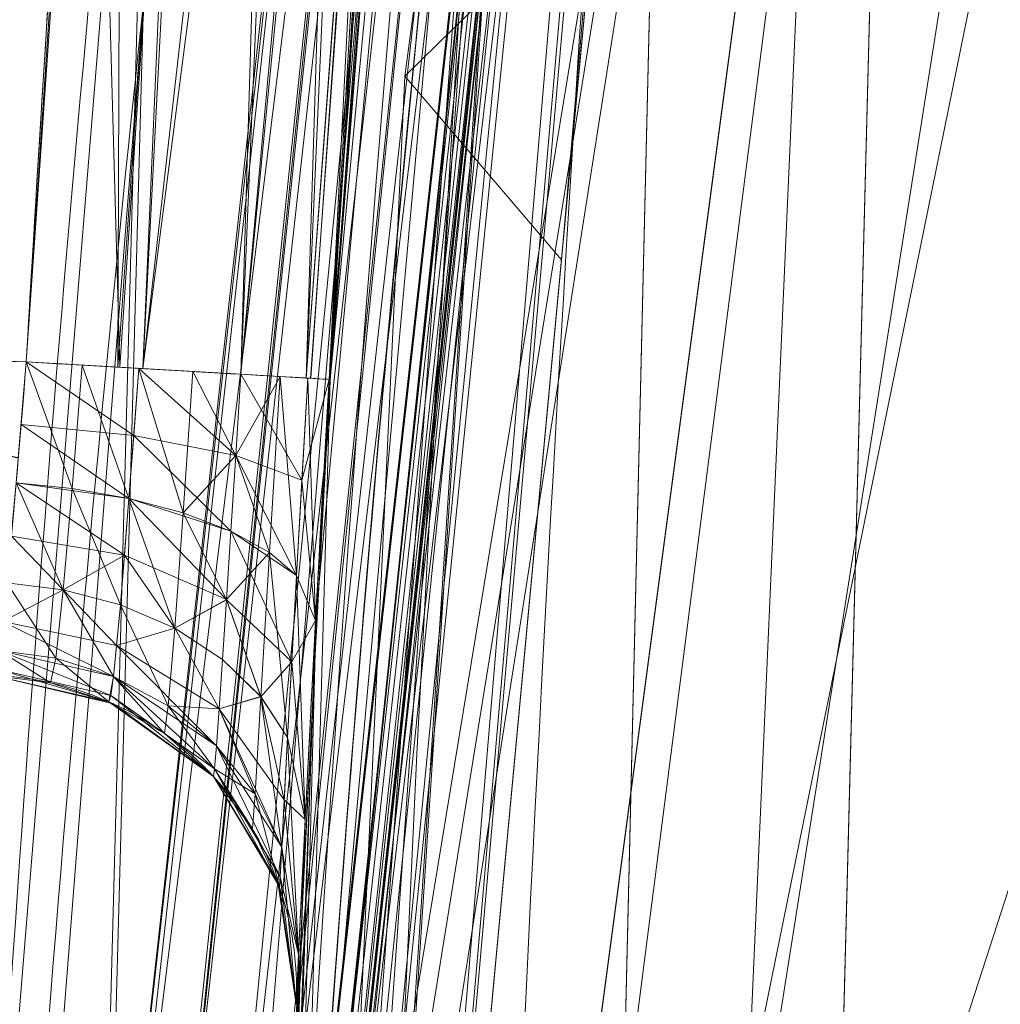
# Model space of a CAD drawing. Header units: millimetres. Extents: x -71 to 71, y -145 to 145.
# Tile 233 of 497: x -56.701 to -55.765, y 2.663 to 3.603. Entities that reach past the tile are written whole.
import ezdxf

# ---------------------------------------------------------------- set-up
doc = ezdxf.new("R2010")
doc.units = ezdxf.units.MM
doc.layers.add('1', color=7, linetype='CONTINUOUS')

msp = doc.modelspace()

# ---------------------------------------------------------------- linework, layer by layer
at = {"layer": '1', "color": 163, "linetype": 'Continuous', "lineweight": 13, "extrusion": (-5.23961e-15, 1.15648e-14, -1)}
for centre, radius in [((0, 0, 144.00463), 61.01805), ((0, 0, 124.36979), 56.39529)]:
    msp.add_circle(centre, radius, dxfattribs=at)
at = {"layer": '1', "color": 163, "linetype": 'Continuous', "lineweight": 13}
msp.add_circle((0, 0, -145), 60.44338, dxfattribs=at)
at = {"layer": '1', "color": 163, "linetype": 'Continuous', "lineweight": 13, "extrusion": (-0.057693, -0.998334, 2.50537e-05)}
msp.add_arc((-56.8, -32.45653, -0.00081), 0.3, 0, 87.99674, dxfattribs=at)
at = {"layer": '1', "color": 163, "linetype": 'Continuous', "lineweight": 13, "extrusion": (-0.057693, -0.998334, -2.50933e-05)}
msp.add_arc((-56.8, -22.88479, 0.00057), 0.3, 272.00326, 0, dxfattribs=at)
at = {"layer": '1', "color": 163, "linetype": 'Continuous', "lineweight": 13}
for centre in [(-56.73687, 2.67726, -31.8558), (-56.73687, 2.67726, -23.48553)]:
    msp.add_arc(centre, 0.3, 357.29838, 88, dxfattribs=at)
for points, knots in [([(-56.5, 0, 18.81482), (-56.5, 0.85253, 18.81482), (-56.43969, 2.55754, 18.79919), (-56.08016, 5.94974, 18.70925), (-55.18827, 10.12383, 18.49387), (-53.45218, 14.92967, 18.08973), (-51.11648, 19.46228, 17.55493), (-48.25431, 23.65957, 16.89615), (-44.94083, 27.49542, 16.14452), (-41.24778, 30.94825, 15.33191), (-38.57396, 32.99249, 14.75639), (-37.19421, 33.94961, 14.46203)], [0, 0, 0, 0, 0.0625, 0.125, 0.25, 0.375, 0.5, 0.625, 0.75, 0.875, 1, 1, 1, 1]), ([(-56.00922, 7.43084, -40.1881), (-56.38768, 4.57826, -40.186), (-56.64075, 0.13375, -40.18517), (-56.24041, -6.02094, -40.18873), (-55.54351, -10.71621, -40.19373), (-54.419, -15.45484, -40.20106), (-52.84663, -20.19211, -40.21073), (-50.8093, -24.88409, -40.22272), (-48.29613, -29.47759, -40.23704), (-45.29549, -33.91822, -40.25369), (-41.80192, -38.14185, -40.27267), (-37.8257, -42.09225, -40.29399), (-33.38333, -45.7042, -40.31763), (-28.49089, -48.9101, -40.34361), (-21.41016, -52.54962, -40.38134), (-15.53768, -54.48108, -40.41315), (-11.44577, -55.3284, -40.4359)], [0, 0, 0, 0, 0.125, 0.1875, 0.25, 0.3125, 0.375, 0.4375, 0.5, 0.5625, 0.625, 0.6875, 0.75, 0.8125, 0.875, 1, 1, 1, 1]), ([(-55.79206, 7.39856, -43.18009), (-56.02458, 5.64547, -43.17851), (-56.32217, 2.14528, -43.17632), (-56.27749, -3.08307, -43.1759), (-55.7447, -8.31717, -43.17833), (-54.72089, -13.50771, -43.18362), (-53.47375, -17.70598, -43.19032), (-52.24994, -20.97159, -43.197), (-51.21944, -23.37546, -43.20267), (-50.07212, -25.74001, -43.20902), (-48.38894, -28.83185, -43.21838), (-46.01474, -32.54916, -43.23166), (-42.79579, -36.67874, -43.24975), (-39.80591, -39.85509, -43.26661), (-37.22555, -42.23774, -43.2812), (-35.2025, -43.93723, -43.29266), (-33.10278, -45.54055, -43.30456), (-30.93842, -47.03881, -43.31684), (-28.72005, -48.42496, -43.32943), (-25.67963, -50.13476, -43.3467), (-22.51737, -51.63245, -43.36468), (-19.23183, -52.91447, -43.38338), (-15.89144, -54.03892, -43.4024), (-13.34178, -54.7035, -43.41692), (-11.63983, -55.06359, -43.42661)], [0, 0, 0, 0, 0.0625, 0.125, 0.1875, 0.25, 0.3125, 0.34375, 0.375, 0.40625, 0.4375, 0.5, 0.5625, 0.625, 0.65625, 0.6875, 0.71875, 0.75, 0.78125, 0.8125, 0.875, 0.90625, 0.9375, 1, 1, 1, 1]), ([(-56.62945, 6.27412, 10.24938), (-56.62945, 6.27411, 10.24936), (-56.62945, 6.2741, 10.24935), (-56.7402, 5.65453, 9.13843), (-56.83499, 5.03425, 8.02624), (-56.9929, 3.7928, 5.8003), (-57.05602, 3.17154, 4.68638), (-57.1119, 2.43849, 3.37203), (-57.1199, 2.32692, 3.172), (-57.12739, 2.21535, 2.97195)], [0, 0, 0, 0, 0.000007, 0.000007, 0.458826, 0.458826, 0.91765, 0.91765, 1, 1, 1, 1]), ([(-56.73657, 2.229, 3.02431), (-56.73103, 2.3318, 3.20854), (-56.72505, 2.43461, 3.39277), (-56.67988, 3.15922, 4.69127), (-56.6252, 3.78085, 5.80524), (-56.48387, 5.02311, 8.03145), (-56.3972, 5.64385, 9.14386), (-56.29444, 6.2639, 10.25507), (-56.29443, 6.26391, 10.25509), (-56.29443, 6.26392, 10.25511)], [0, 0, 0, 0, 0.076342, 0.076342, 0.538171, 0.538171, 0.999993, 0.999993, 1, 1, 1, 1]), ([(-56.69492, 3.27639, -23.18461), (-56.68311, 3.48081, -23.18461), (-56.67018, 3.68517, -23.1846), (-56.6356, 4.18884, -23.18458), (-56.61267, 4.48807, -23.18457), (-56.5553, 5.16617, -23.18455), (-56.51941, 5.54495, -23.18453), (-56.47972, 5.92331, -23.18452)], [0, 0, 0, 0, 0.231292, 0.231292, 0.57026, 0.57026, 1, 1, 1, 1]), ([(-56.31161, 5.63576, 6.97363), (-56.32931, 5.52698, 6.77875), (-56.34653, 5.41819, 6.58382), (-56.45807, 4.69218, 5.28305), (-56.53699, 4.07437, 4.17611), (-56.66319, 2.83811, 1.96102), (-56.71049, 2.21956, 0.85271), (-56.74205, 1.60087, -0.25588), (-56.74205, 1.60086, -0.25589), (-56.74205, 1.60085, -0.25591)], [0, 0, 0, 0, 0.081004, 0.081004, 0.540502, 0.540502, 0.999993, 0.999993, 1, 1, 1, 1]), ([(-56.55359, 5.17083, -32.15678), (-56.55688, 5.13488, -32.15678), (-56.56013, 5.09892, -32.15678), (-56.5877, 4.79093, -32.15676), (-56.6101, 4.51872, -32.15675), (-56.65475, 3.92323, -32.15673), (-56.67622, 3.59988, -32.15672), (-56.69492, 3.27639, -32.15672)], [0, 0, 0, 0, 0.057011, 0.057011, 0.488302, 0.488302, 1, 1, 1, 1])]:
    msp.add_open_spline(points, degree=3, knots=knots, dxfattribs=at)
for points, degree in [([(-56.4975, 0, -15.81462), (-56.49828, 2.48412, -15.81371), (-56.33594, 4.96823, -15.8128), (-56.00922, 7.43084, -15.8119)], 3), ([(-56.5, 0, -15.81462), (-56.50001, 2.51197, -14.9586), (-56.27881, 4.98782, -14.11209), (-55.85495, 7.40745, -13.2876)], 3), ([(-55.86788, 6.75016, -11.80996), (-55.97302, 6.19214, -12.1402), (-56.15721, 5.07276, -12.80332), (-56.35487, 3.38622, -13.80409), (-56.47359, 1.69452, -14.80862), (-56.5, 0.56488, -15.47936), (-56.5, 0, -15.81462)], 3), ([(-56.00894, 5.95347, 10.40194), (-56.25721, 4.45539, 7.69526), (-56.38444, 3.12131, 5.28483), (-56.44747, 1.95118, 3.17065)], 3), ([(-56.19161, 5.89308, -22.8847), (-56.28325, 5.01708, -22.88473), (-56.35426, 4.13894, -22.88476), (-56.40469, 3.25961, -22.88479)], 3), ([(-56.45291, 1.8475, -0.40179), (-56.39317, 3.01883, 1.71438), (-56.26965, 4.35287, 4.12439), (-56.02597, 5.84976, 6.82824)], 3), ([(-56.40469, 3.25961, -32.45656), (-56.36862, 3.8886, -32.45656), (-56.32202, 4.51699, -32.45656), (-56.26486, 5.14442, -32.45656)], 3), ([(-56.69492, 3.27639, -32.15672), (-56.8352, 3.28129, -32.15181), (-56.97547, 3.28619, -32.1469), (-57.11575, 3.29109, -32.14199)], 3), ([(-57.11575, 3.29109, -23.19934), (-56.97547, 3.28619, -23.19443), (-56.8352, 3.28129, -23.18952), (-56.69492, 3.27639, -23.18461)], 3), ([(-56.7264, 2.97707, -31.8558), (-56.72069, 2.97687, -32.01962), (-56.70808, 3.1133, -32.15658), (-56.69492, 3.27639, -32.15672)], 3), ([(-56.69492, 3.27639, -23.18461), (-56.70809, 3.11315, -23.18475), (-56.72069, 2.97687, -23.32187), (-56.7264, 2.97707, -23.48553)], 3), ([(-56.40589, 3.25968, -32.45653), (-56.42466, 2.93497, -32.45652), (-56.4372, 2.66311, -32.18304), (-56.4372, 2.66311, -31.8558)], 3), ([(-56.4372, 2.66311, -23.48553), (-56.4372, 2.66311, -23.15861), (-56.42467, 2.93465, -22.8848), (-56.40589, 3.25968, -22.88479)], 3), ([(-56.43574, 2.66305, -23.48553), (-56.43574, 2.66305, -31.8558)], 1)]:
    msp.add_open_spline(points, degree=degree, dxfattribs=at)
for points in [[(24.58454, 55.21777, -145), (-60.11226, -6.31805, -145), (-57.48507, 18.67803, -145)], [(24.58454, 55.21777, -145), (-35.52772, -48.89972, -145), (-52.3455, -30.22169, -145), (-60.11226, -6.31805, -145)], [(-54.13154, 0, -123.88345), (-51.48215, 16.72756, -123.88345), (-53.63511, 17.4271, -124.36979), (-56.39528, 0, -124.36979)], [(-53.85436, 8.64888, 33.56355), (-54.16802, 11.61452, 26.02735), (-56.31856, 1.03933, 24.85322)], [(-56.31856, 1.03933, 24.85322), (-54.16802, 11.61452, 26.02735), (-55.22529, 9.55675, 18.50467)], [(-55.53851, 9.79294, -124.36979), (-62.99786, 11.3444, -124.51795), (-62.41568, 2.68592, -124.47588)], [(-55.53851, -9.79294, -124.36979), (-55.53851, 9.79294, -124.36979), (-62.41568, 2.68592, -124.47588)], [(-55.22529, 9.55675, 18.50467), (-56.20156, 2.2368, 18.74215), (-56.31856, 1.03933, 24.85322)], [(-56.31856, 1.03933, 24.85322), (-55.92708, -1.76367, 30.57949), (-53.85436, 8.64888, 33.56355)], [(-53.18643, 3.52806, 40.74917), (-53.85436, 8.64888, 33.56355), (-55.92708, -1.76367, 30.57949)], [(-56.5, 0, 18.81482), (-55.37807, 8.41129, 18.54184), (-56.47108, 1.44787, 10.76363)], [(-56.45956, 1.71205, 10.5824), (-56.47108, 1.44787, 10.76363), (-55.37807, 8.41129, 18.54184)], [(-56.45064, 1.89136, 10.31615), (-56.45956, 1.71205, 10.5824), (-55.37807, 8.41129, 18.54184)], [(-55.37807, 8.41129, 18.54184), (-55.88597, 6.65343, 10.8261), (-56.45064, 1.89136, 10.31615)], [(-55.85495, 7.40745, -13.2876), (-56.00922, 7.43084, -15.8119), (-56.5, 0, -15.81462)], [(-56.40469, 3.25961, -22.88479), (-56.4975, 0, -15.81462), (-56.00922, 7.43084, -15.8119)], [(-56.49511, 0.539, -32.45649), (-56.00922, 7.43084, -40.1881), (-56.29814, -4.73695, -40.18814)], [(-56.49511, 0.539, -32.45649), (-56.49498, 0.75138, -32.41617), (-56.00922, 7.43084, -40.1881)], [(-56.41876, 3.02837, -32.4082), (-56.00922, 7.43084, -40.1881), (-56.49498, 0.75138, -32.41617)], [(-56.00922, 7.43084, -40.1881), (-56.41876, 3.02837, -32.4082), (-56.40469, 3.25961, -32.45656)], [(-56.00922, 7.43084, -40.1881), (-56.40469, 3.25961, -32.45656), (-56.26486, 5.14442, -32.4566)], [(-56.00922, 7.43084, -15.8119), (-56.19161, 5.89308, -22.8847), (-56.40469, 3.25961, -22.88479)], [(-56.26145, -3.19189, -40.18814), (-56.00922, 7.43084, -40.1881), (-55.79206, 7.39856, -43.18013)], [(-55.79206, 7.39856, -43.18013), (-56.06467, -3.17777, -43.17713), (-56.26145, -3.19189, -40.18814)], [(-55.86141, 7.0788, -12.54878), (-56.33354, 3.54901, -14.17679), (-56.18406, 3.3738, -13.81305)], [(-56.1776, 3.70227, -14.55161), (-56.33354, 3.54901, -14.17679), (-55.86141, 7.0788, -12.54878)], [(-56.18406, 3.3738, -13.81305), (-55.86788, 6.75016, -11.80996), (-55.86141, 7.0788, -12.54878)], [(-55.86788, 6.75016, -11.80996), (-56.5, 0, -15.81462), (-55.93993, 6.356, -0.76468)], [(-56.45064, 1.89136, 10.31615), (-55.88597, 6.65343, 10.8261), (-55.94293, 6.33904, 10.7553)], [(-55.98583, 6.09131, -0.58402), (-55.93993, 6.356, -0.76468), (-56.5, 0, -15.81462)], [(-56.45064, 1.89136, 10.31615), (-55.94293, 6.33904, 10.7553), (-55.98956, 6.06923, 10.56381)], [(-56.62646, 2.20478, 3.03451), (-56.17905, 6.23412, 10.26107), (-56.57173, 4.24796, 6.64234)], [(-56.17355, 6.2327, 10.26135), (-56.17905, 6.23412, 10.26107), (-56.62646, 2.20478, 3.03451)], [(-56.17355, 6.2327, 10.26135), (-56.62646, 2.20478, 3.03451), (-56.62185, 2.20377, 3.03494)], [(-56.62185, 2.20377, 3.03494), (-56.12742, 6.19921, 10.27577), (-56.17355, 6.2327, 10.26135)], [(-56.62185, 2.20377, 3.03494), (-56.57665, 2.1745, 3.04992), (-56.12742, 6.19921, 10.27577)], [(-56.12742, 6.19921, 10.27577), (-56.57665, 2.1745, 3.04992), (-56.52647, 2.142, 3.06654)], [(-56.52647, 2.142, 3.06654), (-56.07548, 6.16151, 10.29201), (-56.12742, 6.19921, 10.27577)], [(-56.07548, 6.16151, 10.29201), (-56.52647, 2.142, 3.06654), (-56.49423, 2.0953, 3.09164)], [(-56.49423, 2.0953, 3.09164), (-56.04463, 6.10919, 10.31835), (-56.07548, 6.16151, 10.29201)], [(-56.01723, 6.06271, 10.34175), (-56.04463, 6.10919, 10.31835), (-56.49423, 2.0953, 3.09164)], [(-55.98583, 6.09131, -0.58402), (-56.5, 0, -15.81462), (-56.48054, 1.18761, -0.82414)], [(-56.48054, 1.18761, -0.82414), (-56.01609, 5.91013, -0.31693), (-55.98583, 6.09131, -0.58402)], [(-56.45064, 1.89136, 10.31615), (-55.98956, 6.06923, 10.56381), (-56.00894, 5.95347, 10.40194)], [(-56.01723, 6.06271, 10.34175), (-56.49423, 2.0953, 3.09164), (-56.46519, 2.05323, 3.11424)], [(-56.01723, 6.06271, 10.34175), (-56.46519, 2.05323, 3.11424), (-56.46448, 2.04912, 3.11651)], [(-56.46448, 2.04912, 3.11651), (-56.01685, 6.05775, 10.34448), (-56.01723, 6.06271, 10.34175)], [(-56.01685, 6.05775, 10.34448), (-56.46448, 2.04912, 3.11651), (-56.45571, 1.99865, 3.14441)], [(-56.45571, 1.99865, 3.14441), (-56.01276, 6.00381, 10.37421), (-56.01685, 6.05775, 10.34448)], [(-56.01276, 6.00381, 10.37421), (-56.45571, 1.99865, 3.14441), (-56.44747, 1.95118, 3.17065)], [(-56.44747, 1.95118, 3.17065), (-56.00894, 5.95347, 10.40194), (-56.01276, 6.00381, 10.37421)], [(-56.00894, 5.95347, 10.40194), (-56.44747, 1.95118, 10), (-56.45064, 1.89136, 10.31615)], [(-56.00894, 5.95347, 10.40194), (-56.44747, 1.95118, 3.17065), (-56.44747, 1.95118, 10)], [(-56.01609, 5.91013, -0.31693), (-56.48054, 1.18761, -0.82414), (-56.46863, 1.50797, -0.73319)], [(-56.01609, 5.91013, -0.31693), (-56.46863, 1.50797, -0.73319), (-56.45728, 1.75972, -0.53146)], [(-56.01609, 5.91013, -0.31693), (-56.45728, 1.75972, -0.53146), (-56.45291, 1.8475, -0.40179)], [(-56.45291, 1.8475, -0.40179), (-56.02597, 5.84976, 0), (-56.01609, 5.91013, -0.31693)], [(-56.47744, 1.75664, -0.35039), (-56.05714, 5.76723, 6.87714), (-56.02597, 5.84976, 6.82824)], [(-56.02597, 5.84976, 6.82824), (-56.45291, 1.8475, -0.40179), (-56.47744, 1.75664, -0.35039)], [(-56.45291, 1.8475, -0.40179), (-56.02597, 5.84976, 6.82824), (-56.02597, 5.84976, 0)], [(-56.47835, 1.75328, -0.34849), (-56.05814, 5.76458, 6.8787), (-56.05714, 5.76723, 6.87714)], [(-56.05714, 5.76723, 6.87714), (-56.47744, 1.75664, -0.35039), (-56.47835, 1.75328, -0.34849)], [(-56.47835, 1.75328, -0.34849), (-56.12208, 5.69547, 6.92309), (-56.05814, 5.76458, 6.8787)], [(-56.2101, 5.65073, 6.95606), (-56.12208, 5.69547, 6.92309), (-56.54147, 1.67411, -0.3025)], [(-56.47835, 1.75328, -0.34849), (-56.54147, 1.67411, -0.3025), (-56.12208, 5.69547, 6.92309)], [(-56.21326, 5.65026, 6.9566), (-56.63745, 1.62015, -0.26966), (-56.58303, 3.61968, 3.36141)], [(-56.63359, 1.62086, -0.27016), (-56.63745, 1.62015, -0.26966), (-56.21326, 5.65026, 6.9566)], [(-56.63359, 1.62086, -0.27016), (-56.21326, 5.65026, 6.9566), (-56.2101, 5.65073, 6.95606)], [(-56.2101, 5.65073, 6.95606), (-56.54147, 1.67411, -0.3025), (-56.63359, 1.62086, -0.27016)], [(-57.02499, 4.60344, -23.19932), (-57.11575, 3.29109, -23.19934), (-56.69492, 3.27639, -23.18461), (-56.6028, 4.60112, -23.18457)], [(-56.6028, 4.60112, -23.18457), (-56.69492, 3.27639, -23.18461), (-56.60763, 3.27134, -23.16442)], [(-56.60763, 3.27134, -23.16442), (-56.51481, 4.59397, -23.16803), (-56.6028, 4.60112, -23.18457)], [(-56.51481, 4.59397, -23.16803), (-56.60763, 3.27134, -23.16442), (-56.58356, 3.26995, -23.15885)], [(-56.43366, 4.58737, -23.12461), (-56.51481, 4.59397, -23.16803), (-56.58356, 3.26995, -23.15885)], [(-56.58356, 3.26995, -23.15885), (-56.48994, 3.26454, -23.09319), (-56.43366, 4.58737, -23.12461)], [(-56.36949, 4.58215, -23.05849), (-56.43366, 4.58737, -23.12461), (-56.48994, 3.26454, -23.09319)], [(-56.36949, 4.58215, -23.05849), (-56.48994, 3.26454, -23.09319), (-56.4277, 3.26094, -22.99717)], [(-56.4277, 3.26094, -22.99717), (-56.3284, 4.57881, -22.97593), (-56.36949, 4.58215, -23.05849)], [(-56.4277, 3.26094, -22.99717), (-56.42346, 3.26069, -22.97532), (-56.3284, 4.57881, -22.97593)], [(-56.3284, 4.57881, -22.97593), (-56.42346, 3.26069, -22.97532), (-56.40589, 3.25968, -22.88479)], [(-56.40589, 3.25968, -22.88479), (-56.29886, 4.57641, -22.88475), (-56.3284, 4.57881, -22.97593)], [(-56.09915, -4.51537, -43.17675), (-55.87227, 4.28644, -43.17927), (-52.65081, 4.02761, -59.44648)], [(-56.73657, 2.229, 3.02431), (-56.57173, 4.24796, 6.64234), (-56.93482, 4.2464, 6.61362)], [(-56.57173, 4.24796, 6.64234), (-56.73657, 2.229, 3.02431), (-56.62646, 2.20478, 3.03451)], [(-56.63218, 4.2242, -32.15674), (-56.69492, 3.27639, -32.15672), (-57.11575, 3.29109, -32.14199), (-57.05434, 4.22412, -32.142)], [(-56.6057, 3.27123, -32.17736), (-56.69492, 3.27639, -32.15672), (-56.63218, 4.2242, -32.15674)], [(-56.63218, 4.2242, -32.15674), (-56.54227, 4.21749, -32.17395), (-56.6057, 3.27123, -32.17736)], [(-56.58356, 3.26995, -32.18247), (-56.6057, 3.27123, -32.17736), (-56.54227, 4.21749, -32.17395)], [(-56.58356, 3.26995, -32.18247), (-56.54227, 4.21749, -32.17395), (-56.46176, 4.21148, -32.21761)], [(-56.46176, 4.21148, -32.21761), (-56.48994, 3.26454, -32.24814), (-56.58356, 3.26995, -32.18247)], [(-56.48994, 3.26454, -32.24814), (-56.46176, 4.21148, -32.21761), (-56.39818, 4.20674, -32.28364)], [(-56.4277, 3.26094, -32.34416), (-56.48994, 3.26454, -32.24814), (-56.39818, 4.20674, -32.28364)], [(-56.39818, 4.20674, -32.28364), (-56.35748, 4.2037, -32.36585), (-56.4277, 3.26094, -32.34416)], [(-56.35748, 4.2037, -32.36585), (-56.42336, 3.26069, -32.3665), (-56.4277, 3.26094, -32.34416)], [(-56.40589, 3.25968, -32.45653), (-56.42336, 3.26069, -32.3665), (-56.35748, 4.2037, -32.36585)], [(-56.35748, 4.2037, -32.36585), (-56.34268, 4.2026, -32.45656), (-56.40589, 3.25968, -32.45653)], [(-52.65081, 4.02761, -59.44648), (-51.3852, -12.1617, -59.45028), (-56.09915, -4.51537, -43.17675)], [(-56.33354, 3.54901, -14.17679), (-56.1776, 3.70227, -14.55161), (-56.5, 0, -15.81462)], [(-56.58303, 3.61968, 3.36141), (-56.74205, 1.60085, -0.25591), (-57.1867, 1.58729, -0.24836), (-57.05756, 3.62152, 3.39884)], [(-56.63745, 1.62015, -0.26966), (-56.74205, 1.60085, -0.25591), (-56.58303, 3.61968, 3.36141)], [(-56.18406, 3.3738, -13.81305), (-56.33354, 3.54901, -14.17679), (-56.5, 0, -15.81462)], [(-55.92708, -1.76367, 30.57949), (-55.29749, -6.12128, 35.35683), (-53.18643, 3.52806, 40.74917)], [(-57.11575, 3.29109, -32.14199), (-56.69492, 3.27639, -32.15672), (-56.7026, 3.18427, -32.13917)], [(-56.70259, 3.18469, -23.20388), (-56.69492, 3.27639, -23.18461), (-57.11575, 3.29109, -23.19934)], [(-56.69492, 3.27639, -23.18461), (-56.70459, 3.16072, -23.20867), (-56.65108, 3.15545, -23.20293)], [(-56.59233, 3.20596, -32.17359), (-56.69982, 3.2167, -32.15047), (-56.69492, 3.27639, -32.15672)], [(-56.69492, 3.27639, -32.15672), (-56.58759, 3.27018, -32.18071), (-56.59233, 3.20596, -32.17359)], [(-56.65108, 3.15545, -23.20293), (-56.64165, 3.27331, -23.17792), (-56.69492, 3.27639, -23.18461)], [(-56.64165, 3.27331, -23.17792), (-56.65108, 3.15545, -23.20293), (-56.59688, 3.14598, -23.18731)], [(-56.59688, 3.14598, -23.18731), (-56.58759, 3.27018, -23.16062), (-56.64165, 3.27331, -23.17792)], [(-56.58759, 3.27018, -23.16062), (-56.59688, 3.14598, -23.18731), (-56.5452, 3.13225, -23.16125)], [(-56.49488, 3.18707, -32.23955), (-56.59233, 3.20596, -32.17359), (-56.58759, 3.27018, -32.18071)], [(-56.58759, 3.27018, -32.18071), (-56.48994, 3.26454, -32.24814), (-56.49488, 3.18707, -32.23955)], [(-56.5452, 3.13225, -23.16125), (-56.5359, 3.2672, -23.13213), (-56.58759, 3.27018, -23.16062)], [(-56.5359, 3.2672, -23.13213), (-56.5452, 3.13225, -23.16125), (-56.49488, 3.18701, -23.10178)], [(-56.49488, 3.18701, -23.10178), (-56.48994, 3.26454, -23.09319), (-56.5359, 3.2672, -23.13213)], [(-56.49488, 3.18707, -32.23955), (-56.48994, 3.26454, -32.24814), (-56.45269, 3.26239, -32.2955)], [(-56.48994, 3.26454, -23.09319), (-56.49488, 3.18701, -23.10178), (-56.43174, 3.16345, -23.00353)], [(-56.45269, 3.26239, -32.2955), (-56.46275, 3.09446, -32.2597), (-56.49488, 3.18707, -32.23955)], [(-56.43174, 3.16345, -23.00353), (-56.42608, 3.26085, -22.99307), (-56.48994, 3.26454, -23.09319)], [(-56.43689, 3.07256, -32.30849), (-56.46275, 3.09446, -32.2597), (-56.45269, 3.26239, -32.2955)], [(-56.45269, 3.26239, -32.2955), (-56.42608, 3.26085, -32.34825), (-56.43689, 3.07256, -32.30849)], [(-56.40469, 3.25961, -22.88479), (-56.41773, 3.04756, -22.92517), (-56.4975, 0, -15.81462)], [(-56.4187, 3.02948, -32.40868), (-56.43689, 3.07256, -32.30849), (-56.42608, 3.26085, -32.34825)], [(-56.40589, 3.25968, -22.88479), (-56.42608, 3.26085, -22.99307), (-56.43174, 3.16345, -23.00353)], [(-56.43174, 3.16345, -23.00353), (-56.41871, 3.02934, -22.93269), (-56.40589, 3.25968, -22.88479)], [(-56.42608, 3.26085, -32.34825), (-56.40589, 3.25968, -32.45653), (-56.4187, 3.02948, -32.40868)], [(-56.59687, 3.14605, -32.15404), (-56.70459, 3.16079, -32.13268), (-56.69982, 3.2167, -32.15047)], [(-56.69982, 3.2167, -32.15047), (-56.59233, 3.20596, -32.17359), (-56.59687, 3.14605, -32.15404)], [(-56.49949, 3.11481, -32.21595), (-56.59687, 3.14605, -32.15404), (-56.59233, 3.20596, -32.17359)], [(-56.59233, 3.20596, -32.17359), (-56.49488, 3.18707, -32.23955), (-56.49949, 3.11481, -32.21595)], [(-56.5452, 3.13225, -23.16125), (-56.4995, 3.11473, -23.1254), (-56.49488, 3.18701, -23.10178)], [(-56.49488, 3.18701, -23.10178), (-56.4995, 3.11473, -23.1254), (-56.43689, 3.07245, -23.03287)], [(-56.46275, 3.09446, -32.2597), (-56.49949, 3.11481, -32.21595), (-56.49488, 3.18707, -32.23955)], [(-56.43689, 3.07245, -23.03287), (-56.43174, 3.16345, -23.00353), (-56.49488, 3.18701, -23.10178)], [(-56.70459, 3.16072, -23.20867), (-56.71346, 3.06544, -23.27375), (-56.65962, 3.05879, -23.26972)], [(-56.60115, 3.09178, -32.12348), (-56.70916, 3.10996, -32.10464), (-56.70459, 3.16079, -32.13268)], [(-56.70459, 3.16079, -32.13268), (-56.59687, 3.14605, -32.15404), (-56.60115, 3.09178, -32.12348)], [(-56.65962, 3.05879, -23.26972), (-56.65108, 3.15545, -23.20293), (-56.70459, 3.16072, -23.20867)], [(-56.43174, 3.16345, -23.00353), (-56.43689, 3.07245, -23.03287), (-56.41871, 3.02934, -22.93269)], [(-56.65108, 3.15545, -23.20293), (-56.65962, 3.05879, -23.26972), (-56.6051, 3.04441, -23.25803)], [(-56.6051, 3.04441, -23.25803), (-56.59688, 3.14598, -23.18731), (-56.65108, 3.15545, -23.20293)], [(-56.59688, 3.14598, -23.18731), (-56.6051, 3.04441, -23.25803), (-56.5532, 3.02201, -23.23823)], [(-56.50369, 3.04936, -32.17907), (-56.60115, 3.09178, -32.12348), (-56.59687, 3.14605, -32.15404)], [(-56.5532, 3.02201, -23.23823), (-56.5452, 3.13225, -23.16125), (-56.59688, 3.14598, -23.18731)], [(-56.59687, 3.14605, -32.15404), (-56.49949, 3.11481, -32.21595), (-56.50369, 3.04936, -32.17907)], [(-56.5037, 3.04927, -23.16232), (-56.5452, 3.13225, -23.16125), (-56.5532, 3.02201, -23.23823)], [(-56.5037, 3.04927, -23.16232), (-56.4995, 3.11473, -23.1254), (-56.5452, 3.13225, -23.16125)], [(-56.4995, 3.11473, -23.1254), (-56.5037, 3.04927, -23.16232), (-56.44148, 2.98988, -23.07896)], [(-56.50369, 3.04936, -32.17907), (-56.49949, 3.11481, -32.21595), (-56.46275, 3.09446, -32.2597)], [(-56.44148, 2.98988, -23.07896), (-56.43689, 3.07245, -23.03287), (-56.4995, 3.11473, -23.1254)], [(-56.65961, 3.05885, -32.07167), (-56.71345, 3.0655, -32.06764), (-56.70916, 3.10996, -32.10464)], [(-56.65961, 3.05885, -32.07167), (-56.70916, 3.10996, -32.10464), (-56.60115, 3.09178, -32.12348)], [(-56.46275, 3.09446, -32.2597), (-56.47086, 2.9568, -32.16422), (-56.50369, 3.04936, -32.17907)], [(-56.44541, 2.91787, -32.20177), (-56.47086, 2.9568, -32.16422), (-56.46275, 3.09446, -32.2597)], [(-56.46275, 3.09446, -32.2597), (-56.43689, 3.07256, -32.30849), (-56.44541, 2.91787, -32.20177)], [(-56.60115, 3.09178, -32.12348), (-56.60509, 3.04448, -32.08336), (-56.65961, 3.05885, -32.07167)], [(-56.55319, 3.02208, -32.10317), (-56.60509, 3.04448, -32.08336), (-56.60115, 3.09178, -32.12348)], [(-56.60115, 3.09178, -32.12348), (-56.50369, 3.04936, -32.17907), (-56.55319, 3.02208, -32.10317)], [(-56.66667, 2.99359, -31.97388), (-56.72092, 3.00082, -31.97191), (-56.71345, 3.0655, -32.06764)], [(-56.65962, 3.05879, -23.26972), (-56.71346, 3.06544, -23.27375), (-56.7174, 3.02865, -23.31843)], [(-56.71345, 3.0655, -32.06764), (-56.65961, 3.05885, -32.07167), (-56.66667, 2.99359, -31.97388)], [(-56.42859, 2.83963, -32.27888), (-56.44541, 2.91787, -32.20177), (-56.43689, 3.07256, -32.30849)], [(-56.41871, 3.02934, -22.93269), (-56.43689, 3.07245, -23.03287), (-56.44148, 2.98988, -23.07896)], [(-56.43689, 3.07256, -32.30849), (-56.4187, 3.02948, -32.40868), (-56.42859, 2.83963, -32.27888)], [(-56.7174, 3.02865, -23.31843), (-56.60863, 3.00544, -23.30631), (-56.65962, 3.05879, -23.26972)], [(-56.61167, 2.97614, -31.98012), (-56.66667, 2.99359, -31.97388), (-56.65961, 3.05885, -32.07167)], [(-56.60863, 3.00544, -23.30631), (-56.6051, 3.04441, -23.25803), (-56.65962, 3.05879, -23.26972)], [(-56.65961, 3.05885, -32.07167), (-56.60509, 3.04448, -32.08336), (-56.61167, 2.97614, -31.98012)], [(-56.5532, 3.02201, -23.23823), (-56.50743, 2.99224, -23.21079), (-56.5037, 3.04927, -23.16232)], [(-56.50369, 3.04936, -32.17907), (-56.50743, 2.99231, -32.13061), (-56.55319, 3.02208, -32.10317)], [(-56.47086, 2.9568, -32.16422), (-56.50743, 2.99231, -32.13061), (-56.50369, 3.04936, -32.17907)], [(-56.5037, 3.04927, -23.16232), (-56.50743, 2.99224, -23.21079), (-56.47086, 2.95671, -23.1772)], [(-56.47086, 2.95671, -23.1772), (-56.44148, 2.98988, -23.07896), (-56.5037, 3.04927, -23.16232)], [(-56.4975, 0, -15.81462), (-56.41773, 3.04756, -22.92517), (-56.49184, 0.95906, -23.06192)], [(-56.41773, 3.04756, -22.92517), (-56.48939, 1.09519, -23.27009), (-56.49184, 0.95906, -23.06192)], [(-56.48939, 1.09519, -23.27009), (-56.41773, 3.04756, -22.92517), (-56.42859, 2.83951, -23.06257)], [(-56.55931, 2.94798, -31.99088), (-56.61167, 2.97614, -31.98012), (-56.60509, 3.04448, -32.08336)], [(-56.5532, 3.02201, -23.23823), (-56.6051, 3.04441, -23.25803), (-56.60863, 3.00544, -23.30631)], [(-56.60509, 3.04448, -32.08336), (-56.55319, 3.02208, -32.10317), (-56.55931, 2.94798, -31.99088)], [(-56.7174, 3.02865, -23.31843), (-56.72093, 3.0008, -23.36949), (-56.61168, 2.97612, -23.36128)], [(-56.61168, 2.97612, -23.36128), (-56.60863, 3.00544, -23.30631), (-56.7174, 3.02865, -23.31843)], [(-56.49498, 0.75138, -32.41617), (-56.42859, 2.83963, -32.27888), (-56.41876, 3.02837, -32.4082)], [(-56.44148, 2.98988, -23.07896), (-56.42859, 2.83951, -23.06257), (-56.41871, 3.02934, -22.93269)], [(-56.60863, 3.00544, -23.30631), (-56.51062, 2.94522, -23.2691), (-56.5532, 3.02201, -23.23823)], [(-56.55931, 2.94798, -31.99088), (-56.55319, 3.02208, -32.10317), (-56.51062, 2.94528, -32.07232)], [(-56.51062, 2.94522, -23.2691), (-56.50743, 2.99224, -23.21079), (-56.5532, 3.02201, -23.23823)], [(-56.55319, 3.02208, -32.10317), (-56.50743, 2.99231, -32.13061), (-56.51062, 2.94528, -32.07232)], [(-56.67166, 2.97008, -31.8558), (-56.7264, 2.97707, -31.8558), (-56.72092, 3.00082, -31.97191)], [(-56.72093, 3.0008, -23.36949), (-56.72395, 2.98318, -23.42562), (-56.61417, 2.9578, -23.42151)], [(-56.61417, 2.9578, -23.42151), (-56.61168, 2.97612, -23.36128), (-56.72093, 3.0008, -23.36949)], [(-56.72092, 3.00082, -31.97191), (-56.66667, 2.99359, -31.97388), (-56.67166, 2.97008, -31.8558)], [(-56.60863, 3.00544, -23.30631), (-56.61168, 2.97612, -23.36128), (-56.5132, 2.90984, -23.33549)], [(-56.5132, 2.90984, -23.33549), (-56.51062, 2.94522, -23.2691), (-56.60863, 3.00544, -23.30631)], [(-56.61604, 2.95185, -31.8558), (-56.67166, 2.97008, -31.8558), (-56.66667, 2.99359, -31.97388)], [(-56.66667, 2.99359, -31.97388), (-56.61167, 2.97614, -31.98012), (-56.61604, 2.95185, -31.8558)], [(-56.51062, 2.94528, -32.07232), (-56.50743, 2.99231, -32.13061), (-56.47086, 2.9568, -32.16422)], [(-56.47086, 2.95671, -23.1772), (-56.50743, 2.99224, -23.21079), (-56.51062, 2.94522, -23.2691)], [(-56.47086, 2.95671, -23.1772), (-56.44542, 2.91777, -23.13966), (-56.44148, 2.98988, -23.07896)], [(-56.44148, 2.98988, -23.07896), (-56.44542, 2.91777, -23.13966), (-56.42859, 2.83951, -23.06257)], [(-56.72395, 2.98318, -23.42562), (-56.7264, 2.97707, -23.48553), (-56.61604, 2.95185, -23.48553)], [(-56.61604, 2.95185, -23.48553), (-56.61417, 2.9578, -23.42151), (-56.72395, 2.98318, -23.42562)], [(-56.7264, 2.97707, -23.48553), (-56.7264, 2.97707, -31.8558), (-56.61163, 2.94986, -31.8558), (-56.61163, 2.94986, -23.48553)], [(-56.56298, 2.92172, -31.8558), (-56.61604, 2.95185, -31.8558), (-56.61167, 2.97614, -31.98012)], [(-56.61168, 2.97612, -23.36128), (-56.61417, 2.9578, -23.42151), (-56.51509, 2.88772, -23.40822)], [(-56.51509, 2.88772, -23.40822), (-56.5132, 2.90984, -23.33549), (-56.61168, 2.97612, -23.36128)], [(-56.61167, 2.97614, -31.98012), (-56.55931, 2.94798, -31.99088), (-56.56298, 2.92172, -31.8558)], [(-56.61417, 2.9578, -23.42151), (-56.61604, 2.95185, -23.48553), (-56.51622, 2.88051, -23.48553)], [(-56.51622, 2.88051, -23.48553), (-56.51509, 2.88772, -23.40822), (-56.61417, 2.9578, -23.42151)], [(-56.47086, 2.9568, -32.16422), (-56.44864, 2.85825, -32.12863), (-56.51062, 2.94528, -32.07232)], [(-56.51062, 2.94522, -23.2691), (-56.47646, 2.86389, -23.31699), (-56.47086, 2.95671, -23.1772)], [(-56.47086, 2.95671, -23.1772), (-56.47646, 2.86389, -23.31699), (-56.45108, 2.81316, -23.29629)], [(-56.47086, 2.9568, -32.16422), (-56.44541, 2.91787, -32.20177), (-56.44864, 2.85825, -32.12863)], [(-56.45108, 2.81316, -23.29629), (-56.44542, 2.91777, -23.13966), (-56.47086, 2.95671, -23.1772)], [(-56.61163, 2.94986, -23.48553), (-56.61163, 2.94986, -31.8558), (-56.51622, 2.88051, -31.8558), (-56.51622, 2.88051, -23.48553)], [(-56.56298, 2.92172, -31.8558), (-56.55931, 2.94798, -31.99088), (-56.51509, 2.88773, -31.93317)], [(-56.55931, 2.94798, -31.99088), (-56.5132, 2.90987, -32.00593), (-56.51509, 2.88773, -31.93317)], [(-56.51062, 2.94528, -32.07232), (-56.5132, 2.90987, -32.00593), (-56.55931, 2.94798, -31.99088)], [(-56.45107, 2.8132, -32.04515), (-56.5132, 2.90987, -32.00593), (-56.51062, 2.94528, -32.07232)], [(-56.51062, 2.94522, -23.2691), (-56.5132, 2.90984, -23.33549), (-56.47646, 2.86389, -23.31699)], [(-56.51062, 2.94528, -32.07232), (-56.44864, 2.85825, -32.12863), (-56.45107, 2.8132, -32.04515)], [(-56.51509, 2.88773, -31.93317), (-56.51622, 2.88051, -31.8558), (-56.56298, 2.92172, -31.8558)], [(-56.44542, 2.91777, -23.13966), (-56.45108, 2.81316, -23.29629), (-56.43495, 2.71062, -23.25374)], [(-56.44864, 2.85825, -32.12863), (-56.44541, 2.91787, -32.20177), (-56.42859, 2.83963, -32.27888)], [(-56.43495, 2.71062, -23.25374), (-56.42859, 2.83951, -23.06257), (-56.44542, 2.91777, -23.13966)], [(-56.45265, 2.78481, -31.95349), (-56.51509, 2.88773, -31.93317), (-56.5132, 2.90987, -32.00593)], [(-56.47646, 2.86389, -23.31699), (-56.5132, 2.90984, -23.33549), (-56.51509, 2.88772, -23.40822)], [(-56.5132, 2.90987, -32.00593), (-56.45107, 2.8132, -32.04515), (-56.45265, 2.78481, -31.95349)], [(-56.4533, 2.77517, -31.8558), (-56.51622, 2.88051, -31.8558), (-56.51509, 2.88773, -31.93317)], [(-56.51509, 2.88772, -23.40822), (-56.51622, 2.88051, -23.48553), (-56.47898, 2.83052, -23.48553)], [(-56.51509, 2.88773, -31.93317), (-56.45265, 2.78481, -31.95349), (-56.4533, 2.77517, -31.8558)], [(-56.51509, 2.88772, -23.40822), (-56.47898, 2.83052, -23.48553), (-56.47646, 2.86389, -23.31699)], [(-56.51622, 2.88051, -23.48553), (-56.51622, 2.88051, -31.8558), (-56.45492, 2.77973, -31.8558), (-56.45492, 2.77973, -23.48553)], [(-56.47646, 2.86389, -23.31699), (-56.47898, 2.83052, -23.48553), (-56.4533, 2.77517, -23.48553)], [(-56.4533, 2.77517, -23.48553), (-56.45108, 2.81316, -23.29629), (-56.47646, 2.86389, -23.31699)], [(-56.43495, 2.71067, -32.08772), (-56.45107, 2.8132, -32.04515), (-56.44864, 2.85825, -32.12863)], [(-56.42859, 2.83963, -32.27888), (-56.43495, 2.71067, -32.08772), (-56.44864, 2.85825, -32.12863)], [(-56.43529, 2.70354, -32.07026), (-56.42859, 2.83963, -32.27888), (-56.49498, 0.75138, -32.41617)], [(-56.42859, 2.83951, -23.06257), (-56.43488, 2.71215, -23.25019), (-56.48939, 1.09519, -23.27009)], [(-56.45108, 2.81316, -23.29629), (-56.4533, 2.77517, -23.48553), (-56.4372, 2.66311, -23.48553)], [(-56.45265, 2.78481, -31.95349), (-56.45107, 2.8132, -32.04515), (-56.43495, 2.71067, -32.08772)], [(-56.4372, 2.66311, -23.48553), (-56.43495, 2.71062, -23.25374), (-56.45108, 2.81316, -23.29629)], [(-56.4372, 2.66311, -31.8558), (-56.4533, 2.77517, -31.8558), (-56.45265, 2.78481, -31.95349)], [(-56.45265, 2.78481, -31.95349), (-56.43495, 2.71067, -32.08772), (-56.4372, 2.66311, -31.8558)], [(-56.45492, 2.77973, -23.48553), (-56.45492, 2.77973, -31.8558), (-56.4372, 2.66312, -31.8558), (-56.4372, 2.66312, -23.48553)], [(-56.48939, 1.09519, -23.27009), (-56.43488, 2.71215, -23.25019), (-56.43575, 2.66305, -23.48553)], [(-56.43529, 2.70354, -32.07026), (-56.49498, 0.75138, -32.41617), (-56.49184, 0.95918, -32.2793)], [(-56.49184, 0.95918, -32.2793), (-56.48956, 1.0866, -32.09204), (-56.43529, 2.70354, -32.07026)], [(-56.43529, 2.70354, -32.07026), (-56.48956, 1.0866, -32.09204), (-56.48649, 1.13556, -31.85717)], [(-56.43575, 2.66305, -31.8558), (-56.43529, 2.70354, -32.07026), (-56.48649, 1.13556, -31.85717)], [(-62.41568, 2.68592, -124.47588), (-63.01534, -11.33249, -124.51971), (-55.53851, -9.79294, -124.36979)]]:
    msp.add_3dface(points, dxfattribs=at)

doc.saveas('drawing.dxf')
